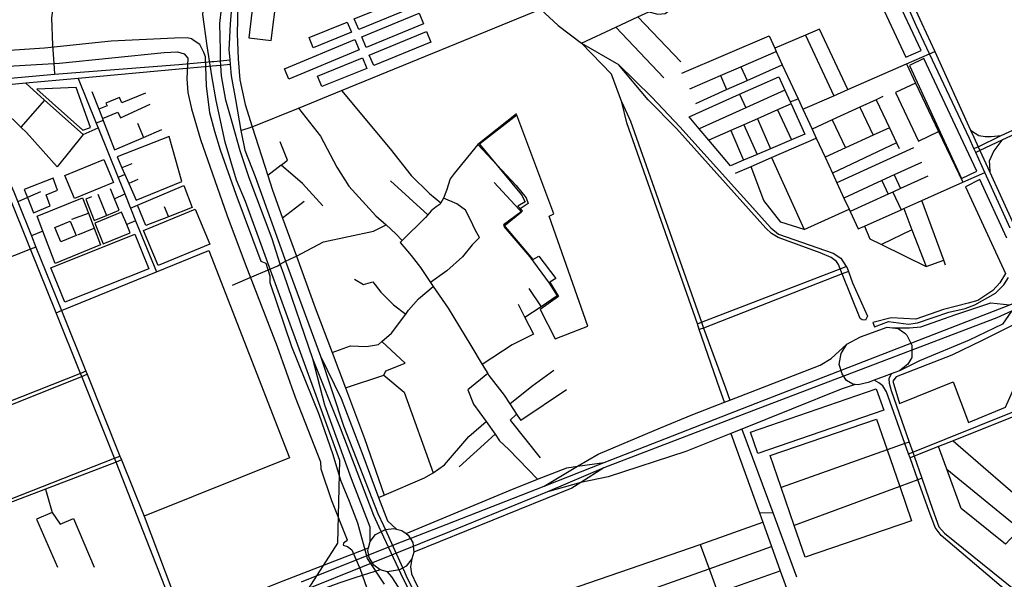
# Model space of a CAD drawing. Header units: millimetres. Extents: x 664923 to 767831, y 3118803 to 3207600.
# Tile 316 of 422: x 725835 to 727833, y 3168845 to 3169981. Entities that reach past the tile are written whole.
import ezdxf

# ---------------------------------------------------------------- set-up
doc = ezdxf.new("R2010")
doc.units = ezdxf.units.MM
for name, color, linetype in [('buildings', 5, 'Continuous'), ('parks', 8, 'Continuous'), ('railways', 4, 'Continuous'), ('roads_2', 2, 'Continuous'), ('roads_3', 3, 'Continuous'), ('water', 7, 'Continuous')]:
    doc.layers.add(name, color=color, linetype=linetype)

msp = doc.modelspace()

# ---------------------------------------------------------------- linework, layer by layer
at = {"layer": 'buildings'}
for points in [[(726311.19, 3170035.72), (726299.92, 3169943.77), (726345.7, 3169938.22), (726356.97, 3170030.18), (726311.19, 3170035.72)], [(726514.09, 3169982.22), (726630.08, 3170030.02), (726639.01, 3170008.54), (726523.04, 3169960.74), (726514.09, 3169982.22)], [(726529.5, 3169946), (726645.47, 3169993.8), (726654.42, 3169972.32), (726538.43, 3169924.52), (726529.5, 3169946)], [(726422.38, 3169944.66), (726499.87, 3169975.99), (726508.4, 3169955.1), (726430.91, 3169923.79), (726422.38, 3169944.66)], [(726544.45, 3169909.05), (726660.43, 3169956.84), (726669.37, 3169935.36), (726553.39, 3169887.56), (726544.45, 3169909.05)], [(726372.48, 3169881.1), (726514.91, 3169940.82), (726523.98, 3169919.39), (726381.55, 3169859.67), (726372.48, 3169881.1)], [(726439.65, 3169866.32), (726531.01, 3169903.29), (726539.81, 3169881.75), (726448.45, 3169844.78), (726439.65, 3169866.32)]]:
    msp.add_lwpolyline(points, close=True, dxfattribs=at)
at = {"layer": 'parks'}
for points in [[(727579.51, 3170020.6), (727633.21, 3169904.48), (727664.17, 3169917.87), (727609.5, 3170035.42), (727579.51, 3170020.6)], [(727640.62, 3169887.48), (727746.02, 3169658.02), (727777.17, 3169673.05), (727669.79, 3169901.75), (727640.62, 3169887.48)], [(725869.97, 3169839.81), (725963.44, 3169756.38), (725978.59, 3169761.58), (725949.4, 3169843.4), (725869.97, 3169839.81)], [(725926.6, 3169664.18), (726005.78, 3169696.73), (726025.15, 3169650.08), (725945.96, 3169617.54), (725926.6, 3169664.18)], [(726086.53, 3169552.57), (726191.11, 3169596.05), (726220.84, 3169525.28), (726116.25, 3169481.79), (726086.53, 3169552.57)], [(725906.41, 3169558.9), (725937.56, 3169571.79), (725949.87, 3169542.33), (725918.72, 3169529.45), (725906.41, 3169558.9)], [(725898.2, 3169477.14), (726068.6, 3169545.11), (726096.87, 3169474.94), (725926.46, 3169406.97), (725898.2, 3169477.14)], [(727835.61, 3169193.73), (727901.56, 3169342.55), (727877.74, 3169374.29), (727788.07, 3169329.38), (727726.71, 3169299.7), (727613.78, 3169255.65), (727607.15, 3169246.89), (727620.58, 3169201.41), (727729.46, 3169245.56), (727760.46, 3169162.58), (727835.61, 3169193.73)], [(727332.95, 3169099.76), (727317.8, 3169143.3), (727573.24, 3169231.33), (727588.39, 3169187.8), (727332.95, 3169099.76)]]:
    msp.add_lwpolyline(points, close=True, dxfattribs=at)
msp.add_lwpolyline([(727838.23, 3169537.3), (727783.59, 3169656.14), (727754.27, 3169641.38), (727754.27, 3169641.38), (727835.5, 3169465.22), (727824.3, 3169446.23), (727810.01, 3169430.75), (727779.25, 3169410.85), (727759.75, 3169405.19), (727709.63, 3169392.56), (727653.72, 3169372.59), (727603.36, 3169375.36), (727566.49, 3169365.61), (727569.99, 3169357.07), (727598.37, 3169367.79), (727639, 3169362.76), (727656.79, 3169365.04), (727720.34, 3169387.12), (727753.79, 3169394.65), (727773.16, 3169401.74), (727814.99, 3169425.2), (727831.97, 3169442.7), (727841.45, 3169457.38)], dxfattribs=at)
at = {"layer": 'railways'}
msp.add_lwpolyline([(726390.92, 3168777.75), (726480.33, 3168918.09), (726484.88, 3169085.97), (726293.22, 3169611.51), (726274.87, 3169655), (726252.35, 3169732.11), (726233.74, 3169816.75), (726224.63, 3169866.78), (726215.3, 3169927.78), (726207, 3169991.59), (726221.35, 3170120.4), (726254.69, 3170214.12), (726289.07, 3170322.6), (726318.53, 3170417.26), (726354.88, 3170502.56), (726373.94, 3170573.5), (726405.89, 3170672.98), (726434.65, 3170818.04), (726438.36, 3170926.12), (726372.24, 3171008.01), (726328.98, 3171045.11), (726005.03, 3171113.4), (725784.29, 3171070.2)], dxfattribs=at)
at = {"layer": 'roads_2'}
for points in [[(725049.76, 3170277.94), (725202.32, 3170097.35), (725317.94, 3169959.1), (725347.66, 3169927.68), (725374.65, 3169902.7), (725409.89, 3169877.45), (725420.62, 3169872.51), (725431.17, 3169867.8), (725438.83, 3169863.75), (725466.38, 3169854.77), (725495.17, 3169848.42), (725521.77, 3169843.74), (725543.51, 3169842.43), (725609.8, 3169842.71), (725714.64, 3169852.49), (725726.59, 3169853.61), (725905.72, 3169870.3), (726158.09, 3169890.12)], [(726158.52, 3169880.23), (725953.51, 3169861.44), (725847.41, 3169851.72), (725762.96, 3169843.98), (725731.99, 3169841.14), (725720.02, 3169840.04), (725609.68, 3169829.93), (725544.72, 3169827.44), (725519.65, 3169830), (725491.78, 3169833.33), (725462.72, 3169840.79), (725433.86, 3169852.13), (725424.68, 3169856.1), (725414.26, 3169862.24), (725403.53, 3169867.59), (725366.89, 3169892.88), (725337.74, 3169919.15), (725328.38, 3169929.03), (725307.08, 3169951.48), (725192.34, 3170090.9), (725041.76, 3170272.72)], [(726158.09, 3169890.12), (726224.65, 3169895.63)], [(726224.65, 3169895.63), (726228.7, 3169896.04), (726242.28, 3169897.42), (726261.38, 3169899.09)], [(726225.37, 3169886.24), (726158.52, 3169880.23)], [(726262.2, 3169889.85), (726243.03, 3169887.97), (726225.37, 3169886.24)], [(725726.59, 3169853.61), (725731.99, 3169841.14), (725738.95, 3169825.06), (725810.34, 3169660.09), (725822.82, 3169631.25), (725831.05, 3169610.76), (725858.68, 3169542), (725867.93, 3169519), (725919.72, 3169390.12), (725969.24, 3169266.87), (725971.72, 3169260.72), (726038.47, 3169094.63), (726041.6, 3169086.81), (726087.54, 3168972.5), (726157.19, 3168788.23), (726167.06, 3168781.59), (726183, 3168774.56), (726201.91, 3168773.1)], [(726138.39, 3168739.16), (726146.93, 3168755.22), (726148.67, 3168773.9), (726147.69, 3168783.37), (726030.62, 3169082.58), (726027.56, 3169090.25), (725961.03, 3169256.46), (725958.64, 3169262.43), (725909.09, 3169385.79), (725857.28, 3169514.8), (725811.76, 3169628.17), (725799.77, 3169655.87), (725726.92, 3169824.12), (725720.02, 3169840.04), (725714.64, 3169852.49)], [(727811.16, 3169389.11), (727844.4, 3169402.02), (727857.31, 3169407.03), (727902.46, 3169424.56), (727914.03, 3169429.06), (727946.26, 3169441.57), (727969.9, 3169449.96), (728031.55, 3169471.84), (728101.2, 3169488.18), (728181.69, 3169496.69), (728258.88, 3169497.74), (728429.41, 3169498.01)], [(728429.63, 3169487), (728256.63, 3169485.93), (728179.94, 3169484.28), (728102.43, 3169476.32), (728035.06, 3169458.65), (727958.51, 3169434.22), (727947.65, 3169430.75), (727918.13, 3169420.07), (727906.27, 3169415.78), (727847.74, 3169389.08), (727817.99, 3169375.5)], [(727606.15, 3169355.26), (727640.87, 3169355.18), (727663.92, 3169356.86), (727735.1, 3169382.01), (727805.91, 3169405.94), (727844.4, 3169402.02)], [(727329.87, 3169202.42), (727811.16, 3169389.11)], [(727817.99, 3169375.5), (727332.84, 3169190.59)], [(727847.74, 3169389.08), (727829.82, 3169362.55), (727761.66, 3169330.08), (727661.13, 3169288.36), (727620.22, 3169268.03)], [(727589.58, 3169256.62), (727569.24, 3169248.82), (727556.87, 3169244.09), (727536.78, 3169239.19), (727530.83, 3169239.98), (727526.05, 3169240.62), (727512.71, 3169248.14), (727503.8, 3169261.83), (727498.16, 3169280.34), (727502.21, 3169302.71), (727513.44, 3169321.81), (727541.62, 3169336.8), (727595.29, 3169356.46), (727606.15, 3169355.26), (727617.48, 3169354.01), (727631.38, 3169344.58), (727635.42, 3169340.2), (727645.84, 3169319.68), (727645.26, 3169295.01), (727637.63, 3169281.22), (727620.22, 3169268.03), (727603.7, 3169261.87), (727589.58, 3169256.62)], [(726899.11, 3169033.81), (726967.23, 3169074.04), (727009.3, 3169098.89), (727135.16, 3169151.83), (727200.86, 3169179.33), (727265.59, 3169204.37), (727276.25, 3169208.49), (727459.61, 3169279.45), (727482.09, 3169293.01), (727513.44, 3169321.81)], [(726445.52, 3169297.37), (726492.42, 3169155.91), (726562.01, 3168978.09), (726573.04, 3168953.79)], [(726564.63, 3168950.47), (726553.45, 3168974.37), (726485.98, 3169151.59), (726429.84, 3169292.04)], [(727603.7, 3169261.87), (727598.93, 3169251.32), (727599.51, 3169242.73), (727603.51, 3169227.64), (727639.98, 3169123.27), (727647.24, 3169102.5), (727650.06, 3169094.45), (727665.73, 3169049.59), (727687.72, 3168986.65), (727700.37, 3168951.23), (727711.75, 3168937.94), (727848.24, 3168827.84), (727855.32, 3168822.13), (727898.67, 3168781.89)], [(727530.83, 3169239.98), (727501.85, 3169230.52), (727300.47, 3169149.61), (727278.51, 3169140.79), (727186.69, 3169103.89), (727029.06, 3169052.87), (726973.65, 3169040.87), (726906.43, 3169022.34)], [(727890.24, 3168770.25), (727847.25, 3168812.22), (727843.84, 3168815.11), (727840.35, 3168818.08), (727704.83, 3168933.29), (727692.98, 3168949.46), (727679.94, 3168984.45), (727657.74, 3169046.64), (727641.85, 3169091.17), (727638.99, 3169099.19), (727631.48, 3169120.24), (727594.09, 3169224.99), (727586.44, 3169237.14), (727578.49, 3169243.55), (727569.24, 3169248.82)], [(726700.33, 3168956), (726899.11, 3169033.81), (727021.28, 3169081.63), (727329.87, 3169202.42)], [(727332.84, 3169190.59), (727020.54, 3169070.8), (726906.43, 3169022.34), (726707.12, 3168941.07)], [(725746.94, 3168980.31), (725753.24, 3168983.01), (726027.56, 3169090.25), (726038.47, 3169094.63)], [(726041.6, 3169086.81), (726030.62, 3169082.58), (725887.12, 3169027.72), (725755.37, 3168977.37), (725748.94, 3168975)], [(726406.8, 3168839.16), (726597.74, 3168915.86), (726700.33, 3168956)], [(726707.12, 3168941.07), (726412.75, 3168822.8)], [(726608.62, 3168856.49), (726564.63, 3168950.47)], [(726573.04, 3168953.79), (726615.74, 3168859.64)], [(726630.9, 3168886.1), (726628.15, 3168869.57), (726630.32, 3168855.79), (726640.01, 3168833.76), (726695.67, 3168733.84), (726703.24, 3168712.4), (726704.69, 3168691.89), (726699.35, 3168675.77)], [(726699.35, 3168675.77), (726677.9, 3168693), (726669.63, 3168704.41), (726603.47, 3168828.77), (726589.95, 3168849.85), (726581.79, 3168859.84)], [(726699.35, 3168675.77), (726685.34, 3168701.36), (726667.74, 3168739.58), (726614.1, 3168844.78), (726608.62, 3168856.49)], [(726615.74, 3168859.64), (726620.99, 3168848.06), (726682.94, 3168727.31), (726694.19, 3168701.11), (726699.35, 3168675.77)]]:
    msp.add_lwpolyline(points, dxfattribs=at)
at = {"layer": 'roads_3'}
for points in [[(726375.5, 3170434.26), (726384.27, 3170427.09), (726410, 3170406.07), (726506.42, 3170327.3), (726570.55, 3170274.9), (726606.67, 3170245.4), (726737.13, 3170146.7), (726775.37, 3170111.09), (726783.83, 3170103.21), (726843.86, 3170047.29), (726892, 3170002.45), (726927.87, 3169969.04), (726975.4, 3169933.09), (727050.4, 3169890.02)], [(726384.27, 3170427.09), (726325.29, 3170231), (726302.08, 3170153.89), (726284.03, 3170075.67), (726277.58, 3170009.98), (726276.65, 3169952.07), (726278.14, 3169901.39), (726281.54, 3169858.93), (726292.3, 3169808.43), (726307.14, 3169762.97), (726338.4, 3169664.4), (726347.28, 3169636.4), (726368.64, 3169577.71), (726396.77, 3169500.42), (726434.99, 3169395.41), (726469.09, 3169304.76), (726495.95, 3169233.41), (726534.75, 3169130.31), (726574.81, 3169015.55)], [(726975.4, 3169933.09), (727044.77, 3169965.48), (727089.33, 3169986.27), (727111.7, 3169996.72), (727130.29, 3169992.28), (727144.75, 3169993.36), (727159.83, 3170004.06), (727181.99, 3170022.9), (727188.78, 3170025.73), (727216.31, 3170037.18), (727224.14, 3170040.17), (727256.21, 3170052.45), (727287.97, 3170064.61), (727516.34, 3170152.05), (727566.44, 3170171.23)], [(727844.84, 3169557.68), (727793.61, 3169670.56), (727775.17, 3169711.2), (727771.62, 3169719.01), (727762.28, 3169739.6), (727681.31, 3169911.68), (727654.25, 3169969.21), (727592.23, 3170110.63)], [(726546.11, 3168921.6), (726546.29, 3168950.49), (726508.11, 3169048.77), (726454, 3169197.97), (726429.84, 3169292.04), (726371.11, 3169464.2), (726363.85, 3169484.38), (726347.41, 3169535.79), (726300.94, 3169659.95), (726282.17, 3169714.62), (726267.23, 3169770.32), (726253.04, 3169817.06), (726244.74, 3169866.65), (726243.03, 3169887.97), (726242.28, 3169897.42), (726242.27, 3169918.68), (726241.34, 3169972.7), (726251.47, 3170062.78)], [(726269.22, 3170058.51), (726261.89, 3169971.75), (726259.82, 3169931.55), (726259.51, 3169920.12), (726261.38, 3169899.09), (726262.2, 3169889.85), (726264.27, 3169866.5), (726272.94, 3169818.76), (726283.58, 3169755.88), (726291.88, 3169716.18), (726312.85, 3169662.06), (726369.26, 3169506.11), (726374.42, 3169490.33), (726445.52, 3169297.37), (726487.1, 3169211.65), (726531.69, 3169096.87), (726562.9, 3169010.48), (726581.24, 3168962.96), (726599.88, 3168946.46)], [(725912.55, 3170033.57), (725901.74, 3169999.31), (725899.93, 3169984.59), (725901.61, 3169929.19)], [(727642.45, 3170025.13), (727665.96, 3169973.24), (727691.89, 3169916.33), (727764.71, 3169756.63), (727771.29, 3169742.2), (727780.08, 3169722.93), (727783.62, 3169715.15), (727803.72, 3169671.09), (727852.5, 3169564.52)], [(726283.58, 3169755.88), (726307.14, 3169762.97), (726400.94, 3169801.37), (726488.25, 3169837.12), (726892, 3170002.45)], [(727177.04, 3169895.17), (727089.33, 3169986.27)], [(727142.28, 3169862.47), (727044.77, 3169965.48)], [(727515.65, 3169838.9), (727458.21, 3169961.68), (727430.05, 3169949.22), (727367.28, 3169922.74)], [(727178.77, 3169872.29), (727355.67, 3169947.86), (727367.28, 3169922.74), (727370.29, 3169916.23), (727382.7, 3169889.38), (727414.65, 3169820.27), (727424.54, 3169798.86), (727443.11, 3169758.68), (727451.61, 3169740.28), (727469.35, 3169701.88), (727484.45, 3169669.24), (727493.53, 3169649.61), (727507.82, 3169618.67), (727518.24, 3169596.13), (727520.6, 3169591.02), (727536.74, 3169556.12), (727549.23, 3169561.67), (727624.03, 3169595.01), (727629.06, 3169597.25), (727665.61, 3169613.54), (727748.95, 3169650.66), (727793.61, 3169670.56)], [(727430.05, 3169949.22), (727487.05, 3169826.33)], [(725901.61, 3169929.19), (725904.87, 3169882.23)], [(727056.86, 3169813.03), (727036.2, 3169870.03), (726975.4, 3169933.09)], [(727194.74, 3169840.53), (727257.05, 3169867.39), (727298.66, 3169885.33), (727370.29, 3169916.23)], [(727424.54, 3169798.86), (727487.05, 3169826.33), (727515.65, 3169838.9), (727634.42, 3169891.09), (727681.31, 3169911.68), (727691.89, 3169916.33)], [(727771.62, 3169719.01), (727780.08, 3169722.93), (727826.87, 3169745.31), (727899.06, 3169778.46), (727928.59, 3169792.03), (727972.01, 3169805.19), (727991.07, 3169810.75), (728029.83, 3169822.04), (728141.34, 3169854.54), (728217.86, 3169876.85), (728335.03, 3169910.99), (728380.3, 3169924.2), (728389.19, 3169926.79)], [(728391.72, 3169917.46), (728382.85, 3169914.89), (728337.65, 3169901.82), (728220.22, 3169867.86), (727991.9, 3169801.84), (727970.66, 3169795.7), (727928.68, 3169782.93), (727902.43, 3169770.67), (727827.97, 3169735.87), (727783.62, 3169715.15), (727775.17, 3169711.2)], [(725904.87, 3169882.23), (725905.72, 3169870.3)], [(727551.15, 3169370.77), (727544.55, 3169371.46), (727540.37, 3169373.84), (727504.42, 3169464.6), (727500.28, 3169475.04), (727496.89, 3169483.62), (727492.97, 3169489.84), (727481.83, 3169498.22), (727459.3, 3169507.22), (727374.32, 3169538.52), (727360.66, 3169546.86), (727349.27, 3169557.34), (727167.77, 3169759.71), (727110.19, 3169818.01), (727050.4, 3169890.02)], [(727050.4, 3169890.02), (727117.95, 3169823.51), (727174.79, 3169763.19), (727359.65, 3169558.03), (727374.72, 3169545.61), (727485.89, 3169506.39), (727501.31, 3169496.85), (727512.34, 3169479.7), (727514.07, 3169477.01), (727516.85, 3169469.48), (727525.37, 3169446.49), (727555.52, 3169379.05), (727551.15, 3169370.77)], [(727206.85, 3169810.92), (727269.27, 3169838.77), (727311.52, 3169857.62), (727382.7, 3169889.38)], [(727298.66, 3169885.33), (727311.52, 3169857.62)], [(727634.42, 3169891.09), (727652.97, 3169852.14), (727699.69, 3169754.06), (727748.95, 3169650.66)], [(725953.51, 3169861.44), (725990.33, 3169770.34), (725993.99, 3169761.27), (726034.77, 3169660.4), (726048.3, 3169626.94), (726059.91, 3169598.21), (726070.29, 3169572.54), (726112.35, 3169468.5)], [(727193.54, 3169783.46), (727295.83, 3169829.31), (727375.53, 3169865.02), (727388, 3169837.58), (727398.86, 3169813.7), (727400.6, 3169809.85), (727428.55, 3169748.36), (727401.2, 3169736.75), (727358.98, 3169718.82), (727331.53, 3169707.16), (727304.17, 3169695.54), (727277.21, 3169684.1), (727233.56, 3169735.94), (727214.07, 3169759.09), (727193.54, 3169783.46)], [(727257.05, 3169867.39), (727269.27, 3169838.77)], [(725847.41, 3169851.72), (725885.59, 3169817.55), (725963.85, 3169747.55), (725911.15, 3169681.78), (725848.83, 3169751.88), (725837.67, 3169762.61), (725767.4, 3169830.22), (725762.96, 3169843.98)], [(725981.31, 3169835.09), (725995.5, 3169798.86), (726002.84, 3169780.09), (726004.48, 3169775.93), (726027.67, 3169716.73), (726086.06, 3169741.53), (726123.69, 3169757.52)], [(726488.25, 3169837.12), (726587.15, 3169718.79), (726629.39, 3169664.54), (726666.79, 3169628.12), (726689.68, 3169609.06)], [(727388, 3169837.58), (727308.55, 3169801.73), (727214.07, 3169759.09)], [(727652.97, 3169852.14), (727612.43, 3169832.92), (727658.84, 3169734.24), (727699.69, 3169754.06)], [(725885.59, 3169817.55), (725837.67, 3169762.61)], [(726090.13, 3169831.47), (726042.31, 3169811.68), (726037.57, 3169822.65), (726009.77, 3169811.46), (726012.35, 3169805.78), (725995.5, 3169798.86)], [(727295.83, 3169829.31), (727308.55, 3169801.73)], [(727398.86, 3169813.7), (727414.65, 3169820.27)], [(727586.96, 3169824.73), (727572.89, 3169818.27), (727540.18, 3169803.25), (727484.06, 3169777.48), (727443.11, 3169758.68)], [(727572.89, 3169818.27), (727600.08, 3169761.28), (727614.55, 3169730.95), (727619.99, 3169719.55)], [(726002.84, 3169780.09), (726034.43, 3169793.09), (726039.59, 3169781.71), (726100.03, 3169809.53)], [(726400.94, 3169801.37), (726445.69, 3169744.22), (726478.44, 3169681.46), (726503.01, 3169642.87), (726557.61, 3169582.46), (726578.45, 3169563.94), (726598.16, 3169545.71), (726611.49, 3169532.25)], [(727056.86, 3169813.03), (727074.73, 3169774.68), (727218.54, 3169366.8), (727222.74, 3169354.5), (727267.68, 3169233.47), (727276.25, 3169208.49)], [(727265.59, 3169204.37), (727256.15, 3169230.69), (727214.15, 3169351.9), (727210.64, 3169363.53), (727067.39, 3169771.35), (727056.86, 3169813.03)], [(727400.6, 3169809.85), (727373.11, 3169797.68), (727332.55, 3169779.74), (727304.29, 3169767.23), (727278.38, 3169755.77), (727233.56, 3169735.94)], [(727373.11, 3169797.68), (727401.2, 3169736.75)], [(727540.18, 3169803.25), (727567.31, 3169746.39)], [(726004.48, 3169775.93), (725990.33, 3169770.34)], [(726843.57, 3169789.87), (726764.48, 3169727.59), (726716.48, 3169668.74), (726708.89, 3169657.47), (726700.92, 3169634.02), (726695.11, 3169618.18), (726689.68, 3169609.06), (726688.17, 3169606.5), (726680.05, 3169600.89), (726670.08, 3169592.93), (726663.19, 3169584.63), (726658.82, 3169579.34), (726611.49, 3169532.25), (726607.41, 3169528.19), (726629.67, 3169502.06), (726648.27, 3169477.83), (726669.02, 3169447.23), (726674.39, 3169439.32), (726704.57, 3169395.32), (726750.86, 3169319.5), (726773.84, 3169280.89), (726784.93, 3169262.26), (726787.32, 3169258.23), (726818.41, 3169218.51), (726829.74, 3169201), (726843.25, 3169180.12), (726851.71, 3169167.02)], [(727332.55, 3169779.74), (727358.98, 3169718.82)], [(727484.06, 3169777.48), (727510.59, 3169720.63)], [(725963.85, 3169747.55), (725993.99, 3169761.27)], [(726074.01, 3169770.49), (726086.06, 3169741.53)], [(727278.38, 3169755.77), (727304.17, 3169695.54)], [(727304.29, 3169767.23), (727331.53, 3169707.16)], [(727600.08, 3169761.28), (727567.31, 3169746.39), (727510.59, 3169720.63), (727469.35, 3169701.88)], [(727764.71, 3169756.63), (727781.63, 3169745.67), (727794.3, 3169743.71), (727806.65, 3169743.76), (727826.87, 3169745.31)], [(726032.9, 3169702.07), (726042.55, 3169680.01), (726048.48, 3169666.44), (726056.42, 3169648.27), (726071.26, 3169614.3), (726164.04, 3169652.16), (726138.37, 3169743.88), (726032.9, 3169702.07)], [(727287.88, 3169669.09), (727319.36, 3169682.79), (727360.68, 3169700.74), (727451.61, 3169740.28)], [(727827.97, 3169735.87), (727812.09, 3169714.4), (727802.34, 3169693.46), (727802.82, 3169685.96), (727803.72, 3169671.09)], [(726365.71, 3169685.58), (726378.7, 3169695.67), (726363.56, 3169732.67)], [(726764.48, 3169727.59), (726842.86, 3169644.1), (726863.12, 3169619.31), (726866.78, 3169607.59), (726848.84, 3169595.18)], [(727614.55, 3169730.95), (727484.45, 3169669.24)], [(727648.84, 3169720.92), (727493.53, 3169649.61)], [(727360.68, 3169700.74), (727427.08, 3169554.49), (727518.24, 3169596.13)], [(726062.42, 3169687.9), (726042.55, 3169680.01)], [(726450.53, 3169602.8), (726408.87, 3169648.31), (726365.71, 3169685.58), (726338.4, 3169664.4)], [(727427.08, 3169554.49), (727379.64, 3169569.7), (727345.31, 3169613.36), (727321.4, 3169676.63), (727319.36, 3169682.79)], [(727664.86, 3169691.14), (727609.35, 3169665.52), (727584.46, 3169654.03), (727507.82, 3169618.67)], [(725912.06, 3169634.35), (725903.02, 3169658.77), (725844.13, 3169636.31), (725850.57, 3169619.87), (725862.85, 3169588.49), (725896.85, 3169602.91), (725888.51, 3169625.04), (725912.06, 3169634.35)], [(726048.48, 3169666.44), (726034.77, 3169660.4)], [(726074.98, 3169656.18), (726056.42, 3169648.27)], [(727677.65, 3169663.21), (727622.71, 3169637.96), (727607.11, 3169630.79), (727597.57, 3169626.4), (727520.6, 3169591.02)], [(727584.46, 3169654.03), (727597.57, 3169626.4)], [(727609.35, 3169665.52), (727622.71, 3169637.96)], [(725981.04, 3169621.35), (725969.02, 3169616.57), (725985.94, 3169573.09), (726011.26, 3169583.53), (726036.69, 3169594.01), (726027.32, 3169617.35), (726019.24, 3169637.47)], [(726059.91, 3169598.21), (726073.78, 3169604.09), (726167.91, 3169644.04), (726185.24, 3169599.7), (726136.85, 3169580.7), (726090.8, 3169562.63), (726073.78, 3169604.09)], [(726587.72, 3169653.28), (726663.19, 3169584.63)], [(726797.66, 3169650.04), (726848.84, 3169595.18), (726853.67, 3169590.01), (726817.32, 3169560.99), (726870.46, 3169499.06), (726909.47, 3169445.79), (726926.05, 3169419.88), (726893.59, 3169398.09), (726860.47, 3169375.85)], [(725877.51, 3169631.06), (725850.57, 3169619.87), (725831.05, 3169610.76)], [(725870.56, 3169582.07), (725962.78, 3169618.94), (725974.45, 3169588.21), (725986.07, 3169557.66), (725998.89, 3169523.9), (725907.03, 3169485.41), (725882.13, 3169551.42), (725870.56, 3169582.07)], [(725993.35, 3169626.21), (726011.26, 3169583.53)], [(726027.32, 3169617.35), (726048.3, 3169626.94)], [(726753.5, 3169523.65), (726768.15, 3169538.28), (726760.14, 3169552.98), (726749.4, 3169575.82), (726739.77, 3169594.08), (726722.02, 3169607.05), (726695.11, 3169618.18)], [(727607.11, 3169630.79), (727624.03, 3169595.01)], [(726128.36, 3169601.47), (726136.85, 3169580.7)], [(726412.47, 3169611.49), (726368.64, 3169577.71)], [(727629.06, 3169597.25), (727645.81, 3169554.07), (727674.79, 3169479.36)], [(727714, 3169482.05), (727710.22, 3169492.34), (727665.61, 3169613.54)], [(725940.55, 3169575.56), (725974.45, 3169588.21)], [(725987.36, 3169567.61), (726004.61, 3169525.74), (726059.14, 3169547.99), (726052.27, 3169564.66), (726041.9, 3169589.85), (725987.36, 3169567.61)], [(725953.36, 3169544), (725986.07, 3169557.66)], [(726070.29, 3169572.54), (726052.27, 3169564.66)], [(726350.59, 3169477.59), (726358.69, 3169481.04), (726363.85, 3169484.38), (726374.42, 3169490.33), (726392.36, 3169498.47), (726396.77, 3169500.42), (726451.9, 3169530.02), (726553.32, 3169551.65), (726578.45, 3169563.94)], [(727549.23, 3169561.67), (727560.4, 3169536.05), (727583.82, 3169524.44), (727674.79, 3169479.36), (727710.22, 3169492.34)], [(727645.81, 3169554.07), (727583.82, 3169524.44)], [(725867.93, 3169519), (725857.28, 3169514.8), (725762.52, 3169477.43), (725717.08, 3169459.53), (725602.21, 3169414.24), (725542.5, 3169553.03)], [(725882.13, 3169551.42), (725858.68, 3169542)], [(726753.5, 3169523.65), (726733.9, 3169499.18), (726702, 3169470.9), (726669.02, 3169447.23)], [(725909.09, 3169385.79), (725919.72, 3169390.12), (726112.35, 3169468.5), (726218.77, 3169511.82), (726382.65, 3169091.21), (726087.54, 3168972.5)], [(726293.45, 3169453.17), (726350.59, 3169477.59)], [(727210.64, 3169363.53), (727218.54, 3169366.8), (727500.28, 3169475.04), (727512.34, 3169479.7)], [(726514.45, 3169454.09), (726532.46, 3169443.3), (726551.48, 3169448.26), (726568.03, 3169427.27), (726593.58, 3169401.53), (726618.37, 3169382.87)], [(727516.85, 3169469.48), (727504.42, 3169464.6), (727222.74, 3169354.5), (727214.15, 3169351.9)], [(726266.97, 3169441.86), (726293.45, 3169453.17)], [(726469.09, 3169304.76), (726506.2, 3169318.85), (726538.53, 3169317.52), (726563.16, 3169321.28), (726570.13, 3169327.25), (726589.75, 3169344.08), (726618.37, 3169382.87), (726624.11, 3169390.65), (726644.09, 3169414.32), (726674.39, 3169439.32)], [(726868.51, 3169435.21), (726893.59, 3169398.09)], [(726846.5, 3169403.18), (726860.47, 3169375.85), (726877.99, 3169342.48), (726834.59, 3169320.32), (726773.84, 3169280.89)], [(726574.09, 3169259.14), (726578.37, 3169268.13), (726616.97, 3169283.3), (726570.13, 3169327.25)], [(725969.24, 3169266.87), (725958.64, 3169262.43), (725688.94, 3169156.17)], [(725690.97, 3169148.79), (725961.03, 3169256.46), (725971.72, 3169260.72)], [(726495.95, 3169233.41), (726574.09, 3169259.14), (726615.48, 3169224.29), (726674.22, 3169060.45)], [(726784.93, 3169262.26), (726744.61, 3169229.15), (726756.12, 3169199.92), (726781.9, 3169165.2), (726799.79, 3169138.98), (726809.06, 3169125.38), (726827.43, 3169107.81), (726885.82, 3169047.53)], [(726829.74, 3169201), (726874.22, 3169236.55), (726919.32, 3169268.98)], [(726944.82, 3169228.9), (726851.71, 3169167.02)], [(727638.99, 3169099.19), (727647.24, 3169102.5), (727913.23, 3169209.3), (728047.25, 3169073.92), (728053.99, 3169066.26)], [(728048.34, 3169059.33), (728041.22, 3169066.46), (727909.82, 3169198.08), (727729.15, 3169126), (727699.95, 3169114.36), (727650.06, 3169094.45), (727641.85, 3169091.17)], [(726843.25, 3169180.12), (726830.65, 3169167.67), (726891.46, 3169091.39)], [(726562.9, 3169010.48), (726574.81, 3169015.55), (726656.82, 3169050.86), (726674.22, 3169060.45), (726697.35, 3169077.11), (726746.44, 3169134.41), (726781.9, 3169165.2)], [(727357.77, 3169095.94), (727573.92, 3169169.58), (727595.32, 3169107.38), (727620.9, 3169033.01), (727644.94, 3168963.16), (727428.79, 3168889.52), (727406.69, 3168953.79), (727380.18, 3169030.81), (727357.77, 3169095.94)], [(726726.62, 3169072.61), (726799.79, 3169138.98)], [(727278.51, 3169140.79), (727336.42, 3168979.27), (727343.05, 3168960.79), (727360.95, 3168910.83), (727378.53, 3168861.82), (727395.89, 3168813.38), (727413.6, 3168763.99), (727430.03, 3168716.93)], [(727300.47, 3169149.61), (727363.23, 3168979.89), (727411.52, 3168849.33)], [(727639.98, 3169123.27), (727631.48, 3169120.24), (727595.32, 3169107.38), (727380.18, 3169030.81)], [(727729.15, 3169126), (727896.3, 3168980.78), (727864.68, 3168946.71), (727835.77, 3168915.55), (727745.77, 3168988.6), (727716.71, 3169068.38), (727699.95, 3169114.36)], [(726619.08, 3168937.47), (726830.6, 3169025.77), (726885.82, 3169047.53), (726945.3, 3169070.96), (726967.23, 3169074.04), (727021.28, 3169081.63)], [(727020.54, 3169070.8), (726973.65, 3169040.87), (726955.65, 3169029.38), (726634.89, 3168899.85)], [(727716.71, 3169068.38), (727864.68, 3168946.71)], [(727665.73, 3169049.59), (727657.74, 3169046.64), (727620.9, 3169033.01), (727406.69, 3168953.79)], [(725887.12, 3169027.72), (725901.02, 3168979.98), (725869.16, 3168966.46), (725911.62, 3168868.87)], [(725901.02, 3168979.98), (725916.89, 3168956.56), (725944.11, 3168967.82), (725986.17, 3168869)], [(727336.42, 3168979.27), (727363.23, 3168979.89)], [(726746.24, 3168753.33), (727215.65, 3168915.4), (727343.05, 3168960.79)], [(726610.57, 3168943.73), (726619.08, 3168937.47), (726623.67, 3168934.09), (726632.73, 3168919.1), (726634.89, 3168899.85), (726630.9, 3168886.1), (726619.2, 3168871.33), (726606.13, 3168864.04), (726581.79, 3168859.84), (726566.44, 3168863.96), (726553.39, 3168873.56), (726544.28, 3168888.59), (726541.82, 3168902.74), (726543.07, 3168908.19), (726546.11, 3168921.6), (726556.98, 3168935.68), (726577.4, 3168945.56), (726594.12, 3168947.93), (726599.88, 3168946.46), (726610.57, 3168943.73)], [(727215.65, 3168915.4), (727233.99, 3168865.75), (727252.08, 3168816.77), (727269.99, 3168768.31), (727288.14, 3168719.17), (727305.54, 3168672.04)], [(726495.82, 3168889.99), (726543.07, 3168908.19)], [(726699.35, 3168675.77), (726835.66, 3168724.36), (727233.99, 3168865.75), (727360.95, 3168910.83)], [(726110.3, 3168719.05), (726138.39, 3168739.16), (726164.62, 3168757.93), (726201.91, 3168773.1), (726357.72, 3168836.47), (726495.82, 3168889.99)], [(726566.44, 3168863.96), (726516.91, 3168847.95)], [(726718.95, 3168627.38), (726853.48, 3168674.74), (727002.26, 3168727.76), (727123.56, 3168770.98), (727252.08, 3168816.77), (727378.53, 3168861.82)], [(726516.91, 3168847.95), (726482.62, 3168836.86), (726288.11, 3168765.12), (726178.34, 3168723.18), (726129.03, 3168711.15)]]:
    msp.add_lwpolyline(points, dxfattribs=at)
at = {"layer": 'water'}
for points in [[(726575.26, 3168834.53), (726541.2, 3168887.06), (726521.46, 3168958.72), (726504.55, 3169002.25), (726486.82, 3169045.34), (726471.4, 3169097.1), (726442.63, 3169178.91), (726387.22, 3169316.78), (726343.1, 3169446.66), (726343.66, 3169459.78), (726334.93, 3169485.44), (726325.37, 3169489.76), (726274.13, 3169625.65), (726242.72, 3169715.62), (726231.28, 3169753.5), (726221.06, 3169791.82), (726213.82, 3169846.19), (726211.86, 3169905.17), (726208.8, 3169914.13), (726200.66, 3169930.36), (726189.42, 3169937.94), (726183.55, 3169941.91), (726174.86, 3169943.79), (726149.33, 3169943.3), (726020.51, 3169937.11), (725885.67, 3169923.04), (725753.62, 3169913.92)], [(725752.56, 3169882.76), (725915.92, 3169892.48), (726128.42, 3169914.32), (726155.56, 3169915.38), (726168.55, 3169911.7), (726176.11, 3169902.66), (726174.28, 3169860.39), (726176.14, 3169832.62), (726183.48, 3169799.47), (726201.68, 3169737.33), (726255.61, 3169584.69), (726292.56, 3169484.99), (726357.32, 3169316.95), (726393.84, 3169214.58), (726445.17, 3169082.84), (726446.5, 3169068.71), (726468.04, 3169004.6), (726499.65, 3168924.95), (726497.86, 3168922.03), (726492.14, 3168917.98), (726491.16, 3168913.76), (726500.18, 3168911.05), (726509.28, 3168904.14), (726526.12, 3168864.87), (726543.81, 3168814.9)]]:
    msp.add_lwpolyline(points, dxfattribs=at)
msp.add_lwpolyline([(726921.74, 3169332.5), (726987.73, 3169358.38), (726909.5, 3169582.07), (726919.13, 3169586.45), (726844.09, 3169786.79), (726767.82, 3169727.73), (726853.66, 3169624.88), (726860.79, 3169610.95), (726845.62, 3169602.01), (726855.09, 3169592.74), (726816.86, 3169564.27), (726876.32, 3169493.73), (726888.51, 3169500.8), (726923.13, 3169455.35), (726910.75, 3169447.77), (726928.63, 3169418.79), (726890.96, 3169392.53), (726921.74, 3169332.5)], close=True, dxfattribs=at)

doc.saveas('drawing.dxf')
